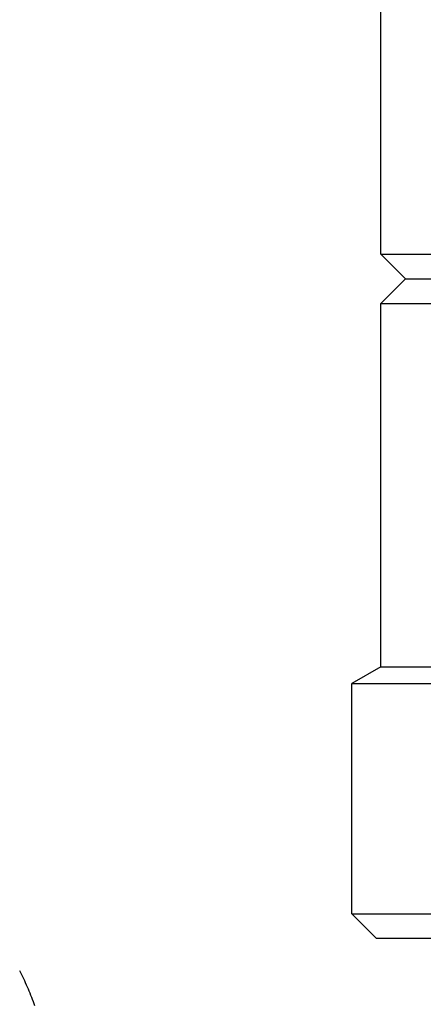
# Model space of a CAD drawing. Extents: x -169 to 2224, y 0 to 2796.
# Tile 279 of 530: x 1603.6 to 1604.63, y 974.77 to 977.27. Entities that reach past the tile are written whole.
import ezdxf

# ---------------------------------------------------------------- set-up
doc = ezdxf.new("R2010")
doc.units = 0
doc.header["$MEASUREMENT"] = 0
doc.header["$PDSIZE"] = 1
doc.layers.get('DEFPOINTS').update_dxf_attribs({"linetype": 'CONTINUOUS'})
for name, color, linetype in [('DIM', 3, 'CONTINUOUS'), ('SPILL-BUCKET', 1, 'CONTINUOUS'), ('SWIVEL-ADAPTOR', 1, 'CONTINUOUS')]:
    doc.layers.add(name, color=color, linetype=linetype)
doc.styles.add('SIMPLEX', font='simplex')
doc.dimstyles.new('DIM64', dxfattribs={"dimscale": 64, "dimtxt": 0.09375, "dimasz": 0.09375, "dimexe": 0.0625, "dimexo": 0.0625, "dimgap": 0.046875, "dimtad": 1, "dimdec": 4, "dimzin": 3, "dimdsep": 46, "dimlunit": 4, "dimtxsty": 'SIMPLEX', "dimcen": 0, "dimclrd": 256, "dimclre": 256, "dimclrt": 256, "dimadec": 0, "dimazin": 0, "dimtfac": 1, "dimtdec": 4, "dimtmove": 0, "dimatfit": 3, "dimfxl": 1, "dimfrac": 2, "dimtolj": 1, "dimtzin": 0, "dimarcsym": 0})

# ---------------------------------------------------------------- blocks, each defined once
blk = doc.blocks.new('*D48')
at = {"layer": 'DEFPOINTS', "color": 0, "transparency": 16777216}
for p in [(2031.7725, 978.296), (1368.5472, 978.0147), (2031.7725, 700.5233)]:
    blk.add_point(p, dxfattribs=at)
at = {"layer": 'DIM', "lineweight": -2, "transparency": 16777216}
for p, q in [((2031.7725, 974.296), (2031.7725, 696.5233)), ((1368.5472, 974.0147), (1368.5472, 696.5233)), ((1374.5472, 700.5233), (2025.7725, 700.5233))]:
    blk.add_line(p, q, dxfattribs=at)
at = {"layer": 'DIM', "transparency": 16777216}
for points in [[(1374.5472, 701.5233), (1374.5472, 699.5233), (1368.5472, 700.5233)], [(2025.7725, 701.5233), (2025.7725, 699.5233), (2031.7725, 700.5233)]]:
    blk.add_solid(points, dxfattribs=at)
at = {"layer": 'DIM', "transparency": 16777216, "insert": (1700.1599, 708.0947), "char_height": 6, "attachment_point": 5, "style": 'SIMPLEX'}
blk.add_mtext('\\A1;55\'-3 1/4" (F.V. TANK SLAB)', dxfattribs=at)

msp = doc.modelspace()

# ---------------------------------------------------------------- linework, layer by layer
at = {"layer": 'SPILL-BUCKET', "linetype": 'Continuous'}
for p, q in [((1603.60079, 974.85282), (1603.60076, 974.85287)), ((1603.60081, 974.85278), (1603.60079, 974.85282)), ((1603.60342, 974.84767), (1603.60081, 974.85278)), ((1603.60596, 974.84253), (1603.60342, 974.84767)), ((1603.60847, 974.83737), (1603.60596, 974.84253)), ((1603.61095, 974.8322), (1603.60847, 974.83737)), ((1603.61339, 974.82701), (1603.61095, 974.8322)), ((1603.61578, 974.8218), (1603.61339, 974.82701)), ((1603.61813, 974.81656), (1603.61578, 974.8218)), ((1603.62045, 974.81131), (1603.61813, 974.81656)), ((1603.62272, 974.80605), (1603.62045, 974.81131)), ((1603.62494, 974.80076), (1603.62272, 974.80605)), ((1603.62713, 974.79546), (1603.62494, 974.80076)), ((1603.62928, 974.79014), (1603.62713, 974.79546)), ((1603.63138, 974.78481), (1603.62928, 974.79014)), ((1603.63344, 974.77945), (1603.63138, 974.78481)), ((1603.63546, 974.77409), (1603.63344, 974.77945)), ((1603.63744, 974.7687), (1603.63546, 974.77409)), ((1603.63937, 974.7633), (1603.63744, 974.7687))]:
    msp.add_line(p, q, dxfattribs=at)
at = {"layer": 'SWIVEL-ADAPTOR', "linetype": 'Continuous'}
for p, q in [((1604.52064, 976.67727), (1604.52064, 977.60248)), ((1604.52064, 976.67727), (1604.52064, 977.60248)), ((1604.52064, 976.67727), (1604.58314, 976.61477)), ((1604.58314, 976.61477), (1604.52064, 976.55227)), ((1604.52064, 975.62706), (1604.52064, 976.55227)), ((1604.52064, 975.62706), (1604.52064, 976.55227)), ((1604.52064, 975.62706), (1604.44692, 975.58432)), ((1604.52064, 975.62706), (1604.44692, 975.58432)), ((1604.44692, 974.99778), (1604.44692, 975.58432)), ((1604.44692, 974.99778), (1604.44692, 975.58432)), ((1604.44692, 974.99778), (1604.50942, 974.93528)), ((1604.44692, 974.99778), (1604.50942, 974.93528)), ((1604.70333, 974.93528), (1604.50942, 974.93528)), ((1609.38442, 974.93528), (1604.50942, 974.93528))]:
    msp.add_line(p, q, dxfattribs=at)
at = {"layer": 'SWIVEL-ADAPTOR', "color": 7}
for p, q in [((1604.52064, 976.67727), (1609.3732, 976.67727)), ((1604.52064, 976.55227), (1609.3732, 976.55227)), ((1604.44692, 975.58432), (1609.44692, 975.58432)), ((1604.44692, 974.99778), (1609.44692, 974.99778))]:
    msp.add_line(p, q, dxfattribs=at)
at = {"layer": 'SWIVEL-ADAPTOR'}
for p, q in [((1604.58314, 976.61477), (1609.3107, 976.61477)), ((1604.52064, 975.62706), (1609.3732, 975.62706))]:
    msp.add_line(p, q, dxfattribs=at)

# ---------------------------------------------------------------- dimensions: what is measured, and where the dimension line sits
at = {"layer": 'DIM'}
dim = msp.add_linear_dim(base=(2031.77254, 700.52328), p1=(1368.54722, 978.01471), p2=(2031.77254, 978.29596), angle=0, text='<> (F.V. TANK SLAB)', dimstyle='DIM64', dxfattribs=at)
dim.commit()
dim.dimension.update_dxf_attribs({"geometry": '*D48', "text_midpoint": (1700.15988, 708.09471)})

doc.saveas('drawing.dxf')
